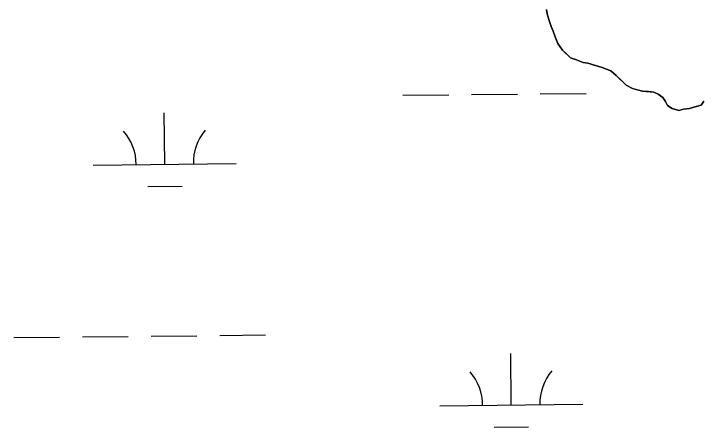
# Model space of a CAD drawing. Extents: x 3734862 to 3772949, y 391520 to 417239.
# Drawn here: x 3749879.3 to 3750359.9, y 412922.5 to 413211.6 of the extents above; entities that cross this region are included whole.
import ezdxf

# ---------------------------------------------------------------- set-up
doc = ezdxf.new("R2010")
doc.units = 0
doc.layers.add('V-TOPO-SHOR', color=7, linetype='Continuous')
doc.layers.add('V-WETL-SWMP', color=7, linetype='Continuous')

msp = doc.modelspace()

# ---------------------------------------------------------------- linework, layer by layer
at = {"layer": 'V-TOPO-SHOR'}
for points in [[(3750329.93, 413155.32), (3750326.69, 413156.67), (3750323.01, 413157.11), (3750318.86, 413157.54), (3750315.18, 413158.44), (3750311.95, 413159.34), (3750307.33, 413161.61), (3750304.08, 413164.81), (3750300.38, 413168.47), (3750296.68, 413171.67), (3750290.68, 413173.93), (3750286.06, 413175.29), (3750280.53, 413177.09), (3750277.31, 413177.53), (3750272.69, 413179.34), (3750268.54, 413180.7), (3750265.29, 413183.9), (3750262.98, 413186.18), (3750259.73, 413190.77), (3750257.86, 413195.36), (3750256.45, 413199.49), (3750255.05, 413202.71), (3750253.64, 413206.84), (3750252.23, 413211.43), (3750251.75, 413214.65)], [(3750361.72, 413150.46), (3750359.9, 413147.68), (3750354.84, 413146.27), (3750351.63, 413145.33), (3750347.48, 413144.84), (3750344.27, 413143.9), (3750339.66, 413145.25), (3750336.42, 413147.53), (3750335.02, 413150.28), (3750333.16, 413153.03), (3750329.93, 413155.32)]]:
    msp.add_lwpolyline(points, dxfattribs=at)
at = {"layer": 'V-WETL-SWMP'}
for p, q in [((3750251.75, 413214.65), (3750252.23, 413211.43)), ((3750252.23, 413211.43), (3750253.64, 413206.84)), ((3750253.64, 413206.84), (3750255.05, 413202.71)), ((3750255.05, 413202.71), (3750256.45, 413199.49)), ((3750256.45, 413199.49), (3750257.86, 413195.36)), ((3750257.86, 413195.36), (3750259.73, 413190.77)), ((3750259.73, 413190.77), (3750262.98, 413186.18)), ((3750262.98, 413186.18), (3750268.54, 413180.7)), ((3750268.54, 413180.7), (3750272.69, 413179.34)), ((3750272.69, 413179.34), (3750277.31, 413177.53)), ((3750277.31, 413177.53), (3750280.53, 413177.09)), ((3750280.53, 413177.09), (3750286.07, 413175.29)), ((3750286.07, 413175.29), (3750290.68, 413173.93)), ((3750290.68, 413173.93), (3750296.68, 413171.67)), ((3750296.68, 413171.67), (3750300.38, 413168.47)), ((3750300.38, 413168.47), (3750307.33, 413161.61)), ((3750307.33, 413161.61), (3750311.95, 413159.34)), ((3750311.95, 413159.34), (3750318.86, 413157.54)), ((3750318.86, 413157.54), (3750326.69, 413156.67)), ((3750151.41, 413154.54), (3750183.4, 413154.88)), ((3750199.4, 413155.05), (3750231.4, 413155.39)), ((3750247.4, 413155.56), (3750279.4, 413155.9)), ((3750326.69, 413156.67), (3750329.93, 413155.31)), ((3750329.93, 413155.31), (3750333.16, 413153.03)), ((3750333.16, 413153.03), (3750335.02, 413150.28)), ((3750335.02, 413150.28), (3750336.42, 413147.53)), ((3750336.42, 413147.53), (3750339.66, 413145.25)), ((3750351.62, 413145.33), (3750359.9, 413147.68)), ((3750359.9, 413147.68), (3750361.72, 413150.46)), ((3749984.84, 413106.35), (3749984.46, 413142.35)), ((3750339.66, 413145.25), (3750344.27, 413143.9)), ((3750344.27, 413143.9), (3750347.48, 413144.84)), ((3750347.48, 413144.84), (3750351.62, 413145.33)), ((3749934.84, 413105.82), (3750034.84, 413106.88)), ((3749973, 413090.8), (3749997, 413091.05)), ((3749879.27, 412985.16), (3749911.27, 412985.5)), ((3749927.27, 412985.67), (3749959.27, 412986)), ((3749975.27, 412986.17), (3750007.26, 412986.51)), ((3750023.26, 412986.68), (3750055.26, 412987.02)), ((3750227.1, 412938.09), (3750226.72, 412974.09)), ((3750177.11, 412937.56), (3750277.1, 412938.62)), ((3750215.27, 412922.53), (3750239.27, 412922.79))]:
    msp.add_line(p, q, dxfattribs=at)
for centre, start, end in [((3749929.6, 413106.24), 359.8334, 41.377), ((3750040.08, 413107.41), 139.8334, 181.377), ((3750171.86, 412937.98), 359.8334, 41.377), ((3750282.34, 412939.15), 139.8334, 181.377)]:
    msp.add_arc(centre, 35.25, start, end, dxfattribs=at)

doc.saveas('drawing.dxf')
